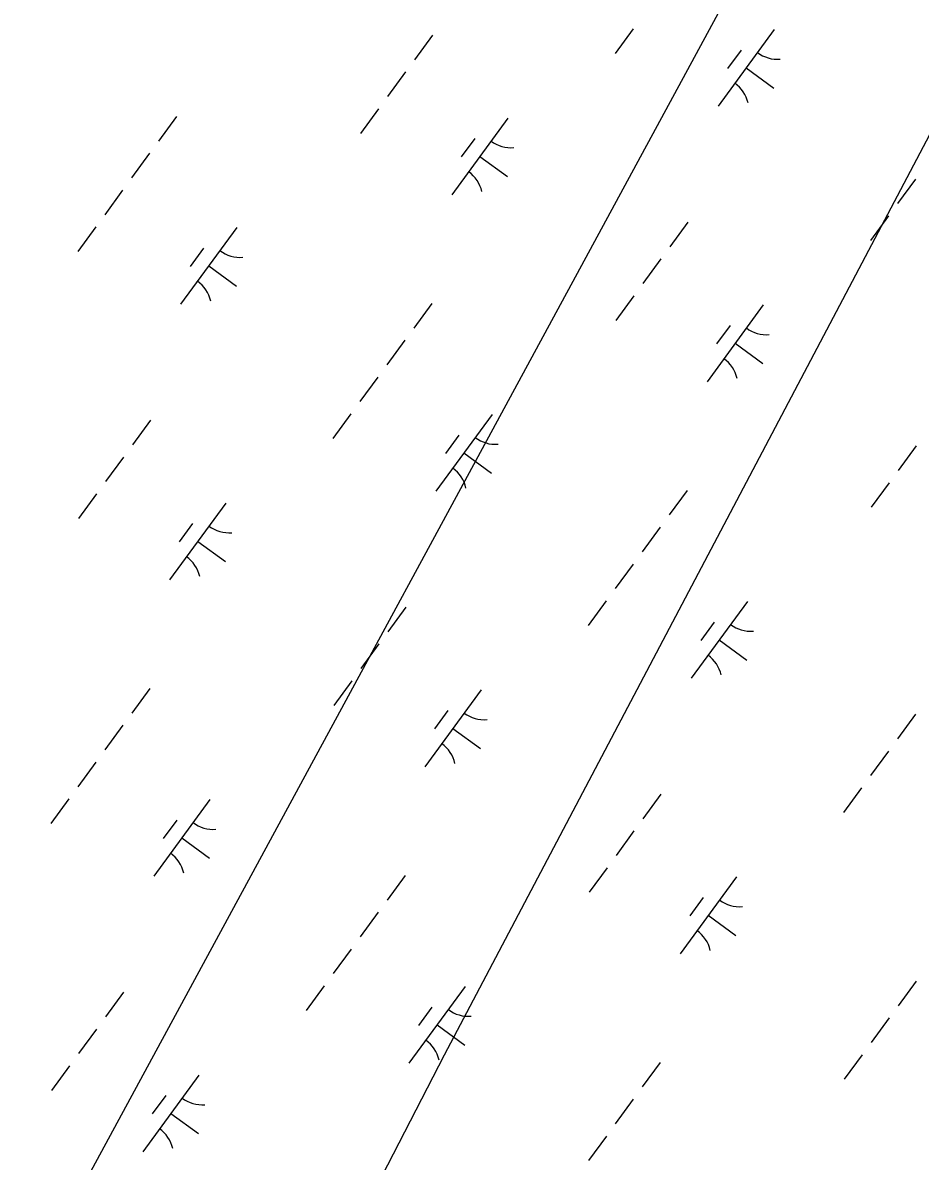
# Model space of a CAD drawing. Extents: x 3905714 to 3926767, y 183354 to 205755.
# Drawn here: x 3920927 to 3921399, y 196531 to 197129 of the extents above; entities that cross this region are included whole.
import ezdxf

# ---------------------------------------------------------------- set-up
doc = ezdxf.new("R2010")
doc.units = 0
doc.layers.add('V-UTIL-LINE', color=7, linetype='Continuous')
doc.layers.add('V-WETL-SWMP', color=7, linetype='Continuous')

msp = doc.modelspace()

# ---------------------------------------------------------------- linework, layer by layer
at = {"layer": 'V-UTIL-LINE'}
for points in [[(3915141.88, 186857.82), (3915602.26, 187412.44), (3917208.62, 188427.22), (3918201.85, 190592.37), (3918499.52, 191341.67), (3918705.19, 192156.56), (3920335.23, 195367.27), (3921815.24, 198099.69), (3922187.19, 198661.56)], [(3919053.82, 189827.07), (3918313.52, 190612.09), (3918520.46, 191058.29), (3918753.91, 192077.3), (3920478.53, 195285.34), (3921148.44, 196586.73), (3921587.51, 197419.94), (3921944.61, 198057.47)]]:
    msp.add_lwpolyline(points, dxfattribs=at)
at = {"layer": 'V-WETL-SWMP'}
for p, q in [((3921142.2, 197122.89), (3921132.74, 197109.99)), ((3921247.61, 197126.19), (3921238.16, 197113.28)), ((3921321.8, 197125.86), (3921292.25, 197085.52)), ((3921304.34, 197115.09), (3921297.25, 197105.41)), ((3921307.02, 197105.69), (3921321.54, 197095.05)), ((3921128.02, 197103.53), (3921118.56, 197090.63)), ((3921113.83, 197084.17), (3921104.38, 197071.27)), ((3921007.67, 197080.13), (3920998.22, 197067.23)), ((3921181.84, 197079.34), (3921152.29, 197039.01)), ((3921164.39, 197068.58), (3921157.3, 197058.9)), ((3920993.49, 197060.77), (3920984.03, 197047.87)), ((3921167.07, 197059.18), (3921181.59, 197048.54)), ((3921395.98, 197047.24), (3921386.52, 197034.33)), ((3920979.3, 197041.41), (3920969.85, 197028.51)), ((3921381.79, 197027.88), (3921372.34, 197014.97)), ((3920965.12, 197022.05), (3920955.66, 197009.15)), ((3921039.3, 197021.73), (3921009.75, 196981.39)), ((3921276.38, 197024.59), (3921266.92, 197011.68)), ((3921021.85, 197010.96), (3921014.76, 197001.28)), ((3921262.2, 197005.23), (3921252.74, 196992.32)), ((3921024.53, 197001.56), (3921039.05, 196990.92)), ((3921248.01, 196985.87), (3921238.56, 196972.96)), ((3921141.85, 196981.83), (3921132.39, 196968.92)), ((3921316.02, 196981.04), (3921286.47, 196940.7)), ((3921298.57, 196970.27), (3921291.48, 196960.59)), ((3921127.67, 196962.47), (3921118.21, 196949.56)), ((3921301.25, 196960.87), (3921315.77, 196950.23)), ((3921113.48, 196943.11), (3921104.03, 196930.2)), ((3920993.89, 196920.46), (3920984.43, 196907.55)), ((3921099.3, 196923.75), (3921089.84, 196910.84)), ((3921173.48, 196923.42), (3921143.93, 196883.09)), ((3921156.03, 196912.65), (3921148.94, 196902.97)), ((3921396.38, 196906.92), (3921386.92, 196894.02)), ((3920979.7, 196901.1), (3920970.25, 196888.19)), ((3921158.71, 196903.25), (3921173.23, 196892.62)), ((3921276.03, 196883.52), (3921266.57, 196870.62)), ((3921382.19, 196887.56), (3921372.74, 196874.66)), ((3920965.52, 196881.74), (3920956.06, 196868.83)), ((3921033.53, 196876.91), (3921003.98, 196836.57)), ((3921016.07, 196866.14), (3921008.98, 196856.46)), ((3921261.85, 196864.16), (3921252.39, 196851.26)), ((3921018.75, 196856.74), (3921033.27, 196846.1)), ((3921247.66, 196844.8), (3921238.21, 196831.9)), ((3921233.48, 196825.44), (3921224.02, 196812.54)), ((3921307.66, 196825.11), (3921278.11, 196784.78)), ((3921128.07, 196822.15), (3921118.61, 196809.24)), ((3921290.21, 196814.35), (3921283.12, 196804.67)), ((3921292.89, 196804.95), (3921307.41, 196794.31)), ((3921113.88, 196802.79), (3921104.43, 196789.88)), ((3921099.7, 196783.43), (3921090.24, 196770.52)), ((3920993.54, 196779.39), (3920984.08, 196766.49)), ((3921167.71, 196778.6), (3921138.16, 196738.27)), ((3921150.25, 196767.83), (3921143.16, 196758.15)), ((3921396.03, 196765.86), (3921386.57, 196752.95)), ((3920979.35, 196760.03), (3920969.9, 196747.13)), ((3921152.93, 196758.43), (3921167.45, 196747.79)), ((3921381.84, 196746.5), (3921372.39, 196733.59)), ((3920965.17, 196740.67), (3920955.71, 196727.77)), ((3921367.66, 196727.14), (3921358.2, 196714.23)), ((3920950.98, 196721.31), (3920941.53, 196708.41)), ((3921262.25, 196723.85), (3921252.79, 196710.94)), ((3921025.17, 196720.98), (3920995.62, 196680.65)), ((3921007.71, 196710.22), (3921000.62, 196700.54)), ((3921248.06, 196704.49), (3921238.61, 196691.58)), ((3921010.39, 196700.82), (3921024.91, 196690.18)), ((3921127.72, 196681.09), (3921118.26, 196668.18)), ((3921233.88, 196685.13), (3921224.42, 196672.22)), ((3921301.89, 196680.29), (3921272.34, 196639.96)), ((3921284.43, 196669.53), (3921277.34, 196659.85)), ((3921113.53, 196661.73), (3921104.08, 196648.82)), ((3921287.11, 196660.13), (3921301.63, 196649.49)), ((3921099.35, 196642.37), (3921089.89, 196629.46)), ((3921396.42, 196625.54), (3921386.97, 196612.63)), ((3920979.75, 196619.71), (3920970.3, 196606.81)), ((3921085.16, 196623.01), (3921075.71, 196610.1)), ((3921159.35, 196622.68), (3921129.8, 196582.34)), ((3921141.89, 196611.91), (3921134.8, 196602.23)), ((3921144.57, 196602.51), (3921159.09, 196591.87)), ((3921382.24, 196606.18), (3921372.78, 196593.27)), ((3920965.57, 196600.35), (3920956.11, 196587.45)), ((3921368.06, 196586.82), (3921358.6, 196573.91)), ((3920951.38, 196580.99), (3920941.93, 196568.09)), ((3921261.89, 196582.78), (3921252.44, 196569.87)), ((3921019.39, 196576.16), (3920989.84, 196535.83)), ((3921001.94, 196565.4), (3920994.85, 196555.72)), ((3921247.71, 196563.42), (3921238.25, 196550.51)), ((3921004.62, 196556), (3921019.14, 196545.36)), ((3921233.53, 196544.06), (3921224.07, 196531.15))]:
    msp.add_line(p, q, dxfattribs=at)
for centre, start, end in [((3921323.54, 197127.83), 232.99998, 274.54364), ((3921290.89, 197083.27), 12.99998, 54.54364), ((3921183.58, 197081.32), 232.99998, 274.54364), ((3921150.93, 197036.75), 12.99998, 54.54364), ((3921041.04, 197023.7), 232.99998, 274.54364), ((3921008.39, 196979.14), 12.99998, 54.54364), ((3921317.76, 196983.01), 232.99998, 274.54364), ((3921285.11, 196938.45), 12.99998, 54.54364), ((3921175.22, 196925.4), 232.99998, 274.54364), ((3921142.57, 196880.83), 12.99998, 54.54364), ((3921035.27, 196878.88), 232.99998, 274.54364), ((3921002.62, 196834.32), 12.99998, 54.54364), ((3921309.4, 196827.09), 232.99998, 274.54364), ((3921276.75, 196782.53), 12.99998, 54.54364), ((3921169.45, 196780.57), 232.99998, 274.54364), ((3921136.8, 196736.01), 12.99998, 54.54364), ((3921026.91, 196722.96), 232.99998, 274.54364), ((3920994.26, 196678.4), 12.99998, 54.54364), ((3921303.63, 196682.27), 232.99998, 274.54364), ((3921270.98, 196637.71), 12.99998, 54.54364), ((3921161.09, 196624.65), 232.99998, 274.54364), ((3921128.44, 196580.09), 12.99998, 54.54364), ((3921021.13, 196578.14), 232.99998, 274.54364), ((3920988.48, 196533.57), 12.99998, 54.54364)]:
    msp.add_arc(centre, 17.62, start, end, dxfattribs=at)

doc.saveas('drawing.dxf')
